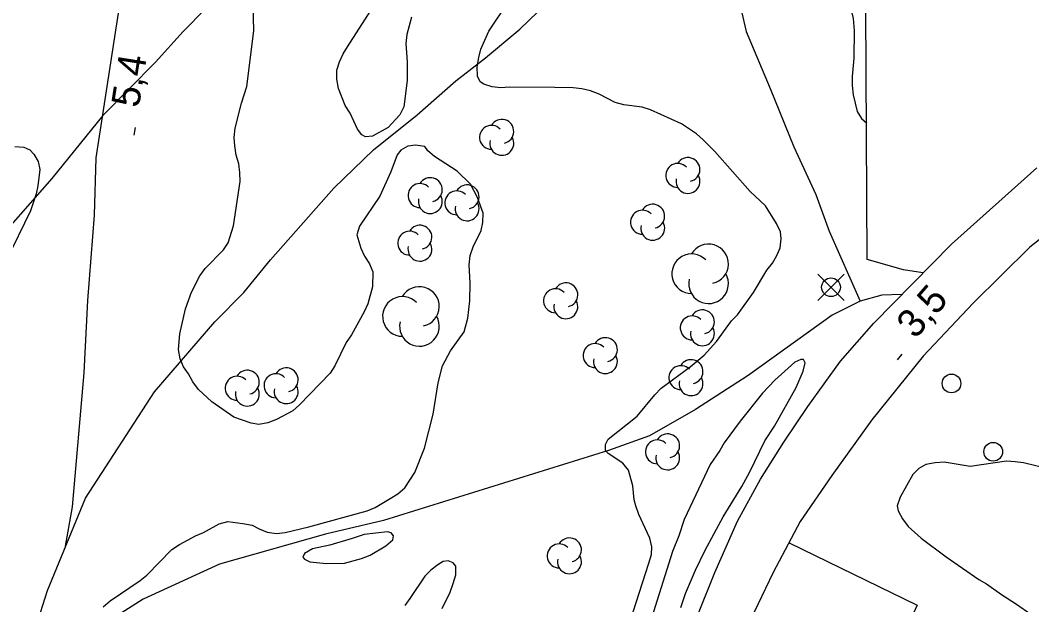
# Model space of a CAD drawing. Extents: x 282461 to 284471, y 5554090 to 5557646.
# Drawn here: x 283069.7 to 283177.8, y 5555733.8 to 5555796.3 of the extents above; entities that cross this region are included whole.
import ezdxf

# ---------------------------------------------------------------- set-up
doc = ezdxf.new("R2010")
doc.units = 0
for name, color, linetype in [('Niveau 1', 7, 'Continuous'), ('Niveau 19', 7, 'Continuous'), ('Niveau 2', 7, 'Continuous'), ('Niveau 21', 7, 'Continuous'), ('Niveau 22', 7, 'Continuous'), ('Niveau 3', 7, 'Continuous'), ('Niveau 36', 7, 'Continuous'), ('Niveau 44', 7, 'Continuous'), ('Niveau 52', 7, 'Continuous')]:
    doc.layers.add(name, color=color, linetype=linetype)

msp = doc.modelspace()

# ---------------------------------------------------------------- linework, layer by layer
at = {"layer": 'Niveau 1'}
for points in [[(283091.9, 5555772.51), (283092.46, 5555774.3), (283093.16, 5555779.04), (283093.15, 5555780.02), (283093.03, 5555780.95), (283092.73, 5555781.87), (283092.6, 5555782.85), (283092.54, 5555783.77), (283092.64, 5555784.76), (283093.31, 5555787.42), (283093.87, 5555789.21), (283094.62, 5555795.17), (283094.42, 5555803.54)], [(283111.5, 5555796.63), (283110.99, 5555794.77), (283110.89, 5555793.79), (283111.02, 5555791.83), (283111.04, 5555789.86), (283110.67, 5555787.03), (283110.27, 5555786.16), (283109.01, 5555784.82), (283107.34, 5555783.89), (283106.59, 5555783.82), (283106.18, 5555784.05), (283105.71, 5555784.63), (283104.95, 5555786.35), (283104.42, 5555787.16), (283103.7, 5555789), (283103.52, 5555789.98), (283103.51, 5555790.96), (283103.79, 5555791.83), (283104.19, 5555792.7), (283104.64, 5555793.45), (283107.78, 5555798.33)], [(283069.07, 5555782.78), (283070.05, 5555782.73), (283070.69, 5555782.45), (283071.1, 5555781.99), (283071.57, 5555781.19), (283071.75, 5555780.32), (283071.54, 5555778.59), (283071.37, 5555777.72), (283070.76, 5555775.92), (283068.15, 5555770.59)], [(283078.53, 5555733.61), (283079.27, 5555734.25), (283082.49, 5555736.41), (283083.18, 5555736.99), (283085.87, 5555739.72), (283086.67, 5555740.25), (283088.39, 5555741.19), (283089.26, 5555741.54), (283090.93, 5555742.48), (283091.85, 5555742.71), (283093.47, 5555742.5), (283094.45, 5555742.33), (283095.21, 5555741.93), (283096.08, 5555741.59), (283097.07, 5555741.43), (283097.99, 5555741.55), (283100.53, 5555742.14), (283106.76, 5555743.87), (283107.62, 5555744.22), (283109.23, 5555745.16), (283110.04, 5555745.68), (283110.78, 5555746.32), (283111.86, 5555747.95), (283112.88, 5555750.55), (283113.83, 5555754.2), (283114.37, 5555757.55), (283114.82, 5555759.34), (283115.67, 5555760.97), (283117.15, 5555763), (283117.54, 5555764.45), (283117.75, 5555766.3), (283117.79, 5555768.2), (283117.66, 5555770.16), (283117.76, 5555771.15), (283118.1, 5555772.07), (283118.95, 5555773.81), (283119.12, 5555774.68), (283119.17, 5555775.66), (283118.57, 5555777.33), (283117.8, 5555778.77), (283116.4, 5555780.15), (283113.96, 5555781.74), (283113.26, 5555782.32), (283112.91, 5555782.78), (283111.92, 5555782.94), (283111.11, 5555782.82), (283110.36, 5555782.41), (283109.96, 5555781.89), (283109.29, 5555780.09), (283108.1, 5555777.48), (283105.93, 5555774.29), (283105.65, 5555773.36), (283106.07, 5555771.92), (283106.49, 5555771.06), (283107.01, 5555770.26), (283107.37, 5555769.39), (283107.33, 5555767.78), (283106.83, 5555765.98), (283106.43, 5555765.11), (283105.07, 5555762.68), (283104.5, 5555761.86), (283103.31, 5555759.37), (283102.79, 5555758.56), (283099.53, 5555755.19), (283098.79, 5555754.54), (283097.06, 5555753.61), (283096.14, 5555753.25), (283095.16, 5555753.07), (283094.35, 5555753.24), (283092.49, 5555753.86), (283090.16, 5555755.52), (283088.7, 5555756.84), (283088.11, 5555757.64), (283087.64, 5555758.5), (283087.11, 5555759.25), (283086.76, 5555760.11), (283086.58, 5555761.09), (283086.73, 5555762.77), (283087.34, 5555765.43), (283087.96, 5555767.22), (283088.87, 5555768.96), (283089.44, 5555769.77), (283091.38, 5555771.75), (283091.9, 5555772.51)], [(283105.17, 5555740.91), (283102.75, 5555740.2), (283100.9, 5555739.78), (283100.04, 5555739.31), (283099.87, 5555738.91), (283100.04, 5555738.68), (283100.62, 5555738.39), (283102.42, 5555738.23), (283104.33, 5555738.25), (283106.17, 5555738.78), (283107.09, 5555739.13), (283108.76, 5555740.13), (283109.51, 5555740.77), (283109.56, 5555741.17), (283109.33, 5555741.52), (283108.92, 5555741.63), (283106.44, 5555741.32), (283105.17, 5555740.91)]]:
    msp.add_lwpolyline(points, dxfattribs=at)
at = {"layer": 'Niveau 19'}
msp.add_lwpolyline([(283151.88, 5555740.44), (283165.59, 5555733.76), (283162.19, 5555726.45), (283160.15, 5555727.3), (283158.91, 5555724.4), (283156.17, 5555725.36), (283155.21, 5555723.04), (283158, 5555721.91), (283157.1, 5555719.82), (283158.26, 5555719.31), (283156.22, 5555714.44), (283148.2, 5555717.45), (283142.59, 5555719.32)], dxfattribs=at)
at = {"layer": 'Niveau 2'}
for points in [[(283157.99, 5555799.55), (283158.73, 5555796.47), (283158.86, 5555795.2)], [(283142.81, 5555760.51), (283144.13, 5555761.96), (283145.73, 5555764.17), (283146.36, 5555764.81), (283148.07, 5555767.2), (283149.49, 5555769.58), (283150.12, 5555770.33), (283150.58, 5555771.15), (283150.92, 5555771.96), (283151.03, 5555772.94), (283150.96, 5555773.69), (283150.55, 5555774.56), (283149.37, 5555776.45), (283147.73, 5555778), (283143.93, 5555782.25), (283142.7, 5555783.51), (283142, 5555784.14), (283140.37, 5555785.23), (283137.05, 5555786.71), (283136.18, 5555786.99), (283134.21, 5555787.26), (283133.28, 5555787.49), (283131.59, 5555788.4), (283130.66, 5555788.74), (283129.73, 5555788.96), (283128.81, 5555789.07), (283126.84, 5555789.11), (283121.97, 5555789.13), (283121.05, 5555789.07), (283120.12, 5555789.18), (283119.25, 5555789.46), (283118.84, 5555789.69), (283118.55, 5555790.32), (283118.54, 5555791.3), (283118.7, 5555792.29), (283118.92, 5555793.21), (283119.77, 5555795.13), (283121.88, 5555798.27)], [(283158.86, 5555795.2), (283158.83, 5555792.25), (283158.62, 5555790.28), (283158.63, 5555789.3), (283158.75, 5555788.32), (283159.17, 5555786.53), (283159.64, 5555785.78), (283160.2, 5555785.27)], [(283134.53, 5555730.97), (283136.89, 5555738.27), (283137.17, 5555739.2), (283137.22, 5555740.01), (283136.98, 5555740.93), (283135.8, 5555743.47), (283135.5, 5555744.39), (283135.32, 5555745.02), (283135.19, 5555746.52), (283134.71, 5555748.2), (283134.12, 5555748.94), (283132.55, 5555749.97), (283132.26, 5555750.32), (283132.25, 5555750.95), (283132.53, 5555751.53), (283135.64, 5555753.98), (283137.52, 5555756.25), (283138.21, 5555756.95), (283141.32, 5555759.23), (283142.81, 5555760.51)], [(283140.3, 5555733.51), (283140.81, 5555735.02), (283141.88, 5555737.51), (283142.91, 5555739.66), (283144.84, 5555743.2), (283146.84, 5555746.46), (283147.69, 5555748.02), (283149.28, 5555751.33), (283150.31, 5555752.9), (283152.64, 5555757.03), (283153.38, 5555758.77), (283153.6, 5555759.69), (283153.43, 5555760.04), (283153.14, 5555760.04), (283152.5, 5555759.74), (283150.38, 5555757.82), (283149.06, 5555756.42), (283146.65, 5555753.45), (283144.94, 5555751.13), (283144.48, 5555750.31), (283143.45, 5555748.8), (283140.67, 5555742.94), (283140.11, 5555741.2), (283139.43, 5555739.52), (283137.18, 5555732.39)], [(283179.73, 5555748.32), (283176.95, 5555749), (283176.08, 5555749.11), (283175.15, 5555749.16), (283171.27, 5555748.61), (283168.48, 5555749.05), (283167.5, 5555748.98), (283166.52, 5555748.8), (283165.77, 5555748.39), (283165.14, 5555747.75), (283163.77, 5555745.31), (283163.43, 5555744.38), (283163.55, 5555743.86), (283164.02, 5555743), (283164.61, 5555742.19), (283166.01, 5555740.93), (283168.7, 5555738.93)], [(283168.7, 5555738.93), (283172.2, 5555736.53), (283173.01, 5555736.07), (283174.59, 5555734.92), (283176.22, 5555733.9), (283177.74, 5555732.81)], [(283114.77, 5555733.43), (283115.62, 5555735.17), (283115.96, 5555736.09), (283116.24, 5555737.02), (283116.23, 5555737.94), (283115.94, 5555738.29), (283115.41, 5555738.52), (283114.89, 5555738.45), (283114.32, 5555738.1), (283113.57, 5555737.52), (283112.94, 5555736.88), (283111.34, 5555734.5), (283110.77, 5555733.74)]]:
    msp.add_lwpolyline(points, dxfattribs=at)
at = {"layer": 'Niveau 21'}
for points in [[(283217.42, 5555795.95), (283212.4, 5555793.53), (283206.11, 5555790.25), (283197.93, 5555785.67), (283189.11, 5555780.41), (283183.18, 5555776.37), (283177.65, 5555772.04), (283171.57, 5555766.04), (283166.24, 5555760.39), (283160.74, 5555753.58), (283156.45, 5555747.65), (283153.08, 5555742.71), (283150.18, 5555737.25), (283146.1, 5555728.72)], [(283142.19, 5555732.91), (283143.94, 5555737.25), (283146.37, 5555742.77), (283148.82, 5555747.24), (283151.34, 5555751.18), (283153.91, 5555755.01), (283157.39, 5555759.84), (283160.94, 5555763.91), (283169.26, 5555772.36), (283178.39, 5555780.53)]]:
    msp.add_lwpolyline(points, dxfattribs=at)
at = {"layer": 'Niveau 22'}
for points in [[(283074.49, 5555740.09), (283075.25, 5555744.27), (283076.49, 5555758.59), (283076.88, 5555766.33), (283077.59, 5555775.45), (283077.76, 5555781.57), (283080.37, 5555798.45), (283081.58, 5555804.81), (283082.78, 5555811.75), (283083.82, 5555820.91), (283084.23, 5555825.99), (283085.17, 5555831.18), (283086.75, 5555846.77), (283087.57, 5555856.95), (283088.9, 5555865.59), (283093.14, 5555887.92), (283095.06, 5555902.2), (283095.58, 5555907.98)], [(283173.98, 5555884.09), (283172.73, 5555882.24), (283171.6, 5555879.45), (283169.67, 5555875.26), (283167.75, 5555870.69), (283165.71, 5555867.28), (283163.67, 5555862.95), (283162.32, 5555859), (283158.51, 5555846.45), (283156.96, 5555839.03), (283155.29, 5555833.12), (283153.12, 5555828.16), (283147.38, 5555817.43), (283145.75, 5555810.67), (283145.36, 5555803.38), (283147.28, 5555795.09), (283149.88, 5555789), (283152.39, 5555782.75), (283154.75, 5555777.68), (283156.18, 5555773.76), (283159.5, 5555766.27)], [(283071.33, 5555731.42), (283072.56, 5555735.36), (283076.63, 5555745.2), (283084, 5555756.58), (283090.47, 5555764.05), (283093.56, 5555767.2), (283096.42, 5555770.68), (283103.19, 5555778.34), (283107.43, 5555782.42), (283112.12, 5555786.17), (283116.23, 5555789.81), (283119.43, 5555792.28), (283123.1, 5555795.32), (283127.79, 5555799.89), (283133.08, 5555804.09), (283138.35, 5555809.22), (283143.18, 5555813.54), (283148.34, 5555818.32), (283150.64, 5555820.65), (283156.03, 5555825.55), (283164.78, 5555831.95), (283169.27, 5555835), (283175.26, 5555838.4), (283181.39, 5555839.95)], [(283091.87, 5555799.98), (283087.09, 5555795.07), (283084.11, 5555791.81), (283078.47, 5555786.11), (283073.02, 5555779.36), (283068.64, 5555774.38)], [(283163.92, 5555766.97), (283161.81, 5555766.9), (283159.5, 5555766.27), (283156.49, 5555764.76), (283147.51, 5555758.33), (283141.89, 5555754.69), (283136.95, 5555751.86), (283132.56, 5555750.32), (283108.5, 5555742.82), (283102.29, 5555741.38), (283090.98, 5555738.17), (283082.81, 5555734.42), (283078.21, 5555731.5)]]:
    msp.add_lwpolyline(points, dxfattribs=at)
at = {"layer": 'Niveau 3'}
for p, q in [((283081.85, 5555784.02), (283081.97, 5555784.81)), ((283163.47, 5555759.98), (283164, 5555760.59))]:
    msp.add_line(p, q, dxfattribs=at)
at = {"layer": 'Niveau 36'}
for p, q in [((283157.78, 5555766.33), (283154.96, 5555769.15)), ((283154.96, 5555766.33), (283157.78, 5555769.15))]:
    msp.add_line(p, q, dxfattribs=at)
for centre in [(283156.37, 5555767.75), (283169.26, 5555757.47), (283173.72, 5555750.17)]:
    msp.add_circle(centre, 1, dxfattribs=at)
at = {"layer": 'Niveau 44'}
for centre, radius, start, end in [((283121.16, 5555784.41), 1.28, 282.2692, 149.7263), ((283120.06, 5555783.77), 1.28, 44.1154, 269.804), ((283121.16, 5555783.13), 1.28, 166.9369, 29.6212), ((283139.98, 5555779.7), 1.28, 44.1154, 269.804), ((283141.07, 5555780.33), 1.28, 282.2692, 149.7263), ((283112.41, 5555777.55), 1.28, 44.1154, 269.804), ((283113.51, 5555778.18), 1.28, 282.2692, 149.7263), ((283117.45, 5555777.41), 1.28, 282.2692, 149.7263), ((283141.07, 5555779.06), 1.28, 166.9369, 29.6212), ((283116.35, 5555776.77), 1.28, 44.1154, 269.804), ((283113.51, 5555776.91), 1.28, 166.9369, 29.6212), ((283117.45, 5555776.13), 1.28, 166.9369, 29.6212), ((283137.3, 5555775.34), 1.28, 282.2692, 149.7263), ((283136.21, 5555774.7), 1.28, 44.1154, 269.804), ((283112.4, 5555773.1), 1.28, 282.2692, 149.7263), ((283137.3, 5555774.06), 1.28, 166.9369, 29.6212), ((283111.31, 5555772.46), 1.28, 44.1154, 269.804), ((283112.4, 5555771.82), 1.28, 166.9369, 29.6212), ((283143.28, 5555770.25), 2.12, 282.2692, 149.7263), ((283141.46, 5555769.19), 2.12, 44.1154, 269.804), ((283143.28, 5555768.13), 2.12, 166.9369, 29.6212), ((283112.35, 5555765.69), 2.12, 282.2692, 149.7263), ((283128.01, 5555766.94), 1.28, 282.2692, 149.7263), ((283110.53, 5555764.63), 2.12, 44.1154, 269.804), ((283126.91, 5555766.31), 1.28, 44.1154, 269.804), ((283128.01, 5555765.67), 1.28, 166.9369, 29.6212), ((283112.35, 5555763.57), 2.12, 166.9369, 29.6212), ((283141.53, 5555763.41), 1.28, 44.1154, 269.804), ((283142.62, 5555764.05), 1.28, 282.2692, 149.7263), ((283142.62, 5555762.78), 1.28, 166.9369, 29.6212), ((283131.14, 5555760.45), 1.28, 44.1154, 269.804), ((283132.24, 5555761.08), 1.28, 282.2692, 149.7263), ((283132.24, 5555759.81), 1.28, 166.9369, 29.6212), ((283140.31, 5555758.09), 1.28, 44.1154, 269.804), ((283141.4, 5555758.73), 1.28, 282.2692, 149.7263), ((283092.85, 5555756.96), 1.28, 44.1154, 269.804), ((283093.94, 5555757.6), 1.28, 282.2692, 149.7263), ((283097, 5555757.23), 1.28, 44.1154, 269.804), ((283098.1, 5555757.86), 1.28, 282.2692, 149.7263), ((283141.4, 5555757.45), 1.28, 166.9369, 29.6212), ((283098.1, 5555756.59), 1.28, 166.9369, 29.6212), ((283093.94, 5555756.33), 1.28, 166.9369, 29.6212), ((283138.9, 5555750.8), 1.28, 282.2692, 149.7263), ((283137.8, 5555750.16), 1.28, 44.1154, 269.804), ((283138.9, 5555749.52), 1.28, 166.9369, 29.6212), ((283128.4, 5555739.68), 1.28, 282.2692, 149.7263), ((283127.3, 5555739.04), 1.28, 44.1154, 269.804), ((283128.4, 5555738.41), 1.28, 166.9369, 29.6212)]:
    msp.add_arc(centre, radius, start, end, dxfattribs=at)
at = {"layer": 'Niveau 52'}
msp.add_lwpolyline([(283166.2, 5555769.3), (283164.13, 5555769.6), (283160.24, 5555770.72), (283160.11, 5555797.46), (283164.37, 5555800.21), (283170.42, 5555798.79)], dxfattribs=at)

# ---------------------------------------------------------------- texts
at = {"layer": 'Niveau 3'}
for s, rotation, p in [('5,4  ', 81.0957, (283082.33, 5555786.86)), ('3,5  ', 49.1137, (283165.39, 5555762.13))]:
    msp.add_text(s, height=3, rotation=rotation, dxfattribs=at).set_placement(p)

doc.saveas('drawing.dxf')
